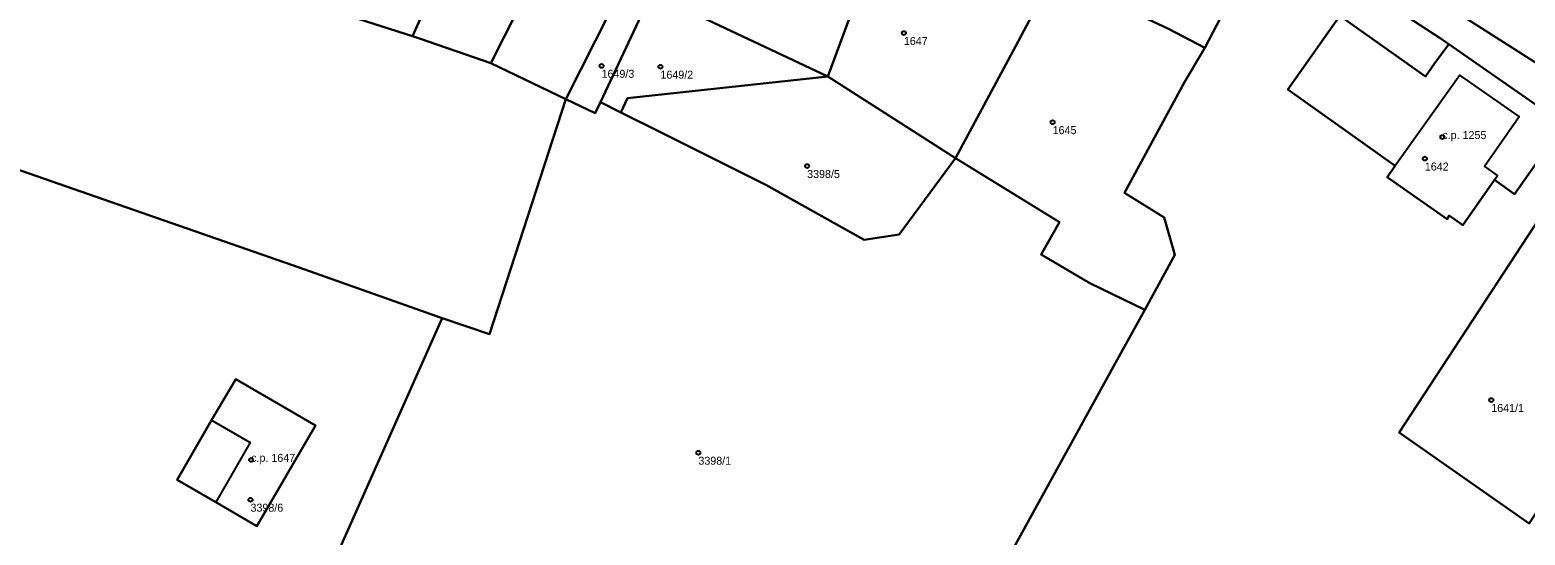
# Model space of a CAD drawing. Extents: x -878211 to -870363, y -1058464 to -1052522.
# Drawn here: x -875179 to -874992.2, y -1055798.3 to -1055735.2 of the extents above; entities that cross this region are included whole.
import ezdxf

# ---------------------------------------------------------------- set-up
doc = ezdxf.new("R2010")
doc.units = 0
for name, color, linetype in [('Definiční body', 7, 'Continuous'), ('Polygon budovy', 7, 'Continuous'), ('Polygon parcely', 7, 'Continuous')]:
    doc.layers.add(name, color=color, linetype=linetype)

msp = doc.modelspace()

# ---------------------------------------------------------------- linework, layer by layer
at = {"layer": 'Definiční body'}
for centre in [(-875069.81, -1055735.57994), (-875107.59, -1055739.67994), (-875100.23, -1055739.78994), (-875051.22, -1055746.71994), (-875002.52, -1055748.56994), (-875081.9, -1055752.19994), (-875004.71, -1055751.26994), (-874996.41, -1055781.43994), (-875151.38, -1055788.90994), (-875095.49, -1055788.02994), (-875151.46, -1055793.89994)]:
    msp.add_circle(centre, 0.25, dxfattribs=at)
at = {"layer": 'Polygon budovy'}
for points in [[(-874999.98, -1055759.57), (-874995.99, -1055753.94), (-874995.62, -1055753.38), (-874997.24, -1055752.2), (-874992.93, -1055746.01), (-875000.34, -1055740.83), (-875000.77, -1055741.44), (-875008.4, -1055752.15), (-875009.4, -1055753.57), (-875001.92, -1055758.84), (-875001.66, -1055758.38)], [(-875156.35, -1055783.95), (-875151.51, -1055786.75), (-875155.81, -1055794.19), (-875150.67, -1055797.18), (-875143.33, -1055784.6), (-875153.28, -1055778.83)]]:
    msp.add_lwpolyline(points, close=True, dxfattribs=at)
at = {"layer": 'Polygon parcely'}
for points in [[(-875193.17, -1055648.96), (-875173.49, -1055660), (-875153.38, -1055669.51), (-875137.76, -1055676.41), (-875133.15, -1055678.4), (-875122.34, -1055683.05), (-875113, -1055686.64), (-875110.53, -1055687.59), (-875104.71, -1055689.94), (-875099.11, -1055692.04), (-875087.09, -1055696.62), (-875065.73, -1055704.25), (-875043.89, -1055713.74), (-875043.4, -1055713.95), (-875024.01, -1055722.34), (-875023.64, -1055722.58), (-875022.38, -1055719.88), (-875020.1, -1055721), (-875015.84, -1055723.58), (-874999.93, -1055733.52), (-874985.59, -1055742.63)], [(-874987.34, -1055746.96), (-874993.52, -1055755.69), (-874995.99, -1055753.94), (-874999.98, -1055759.57), (-875001.66, -1055758.38), (-875001.92, -1055758.84), (-875009.4, -1055753.57), (-875008.4, -1055752.15), (-875021.81, -1055742.63), (-875015.35, -1055733.42), (-875004.61, -1055741.02), (-875003.51, -1055739.39), (-875001.7, -1055736.95), (-875002.55, -1055736.4), (-875023.64, -1055722.58)], [(-875029.75, -1055732.71), (-875032.2, -1055737.41), (-875034.76, -1055741.72), (-875042.22, -1055755.55), (-875037.29, -1055758.62), (-875035.93, -1055763.28), (-875039.71, -1055770.15), (-875043.16, -1055776.41), (-875058.41, -1055804.11)], [(-875058.41, -1055804.11), (-875043.16, -1055776.41), (-875039.71, -1055770.15), (-875046.58, -1055766.82), (-875052.66, -1055763.23), (-875050.37, -1055759.21), (-875063.36, -1055751.2), (-875070.39, -1055760.77), (-875074.79, -1055761.43), (-875087.05, -1055754.55), (-875100.15, -1055747.99), (-875105.17, -1055745.5), (-875107.74, -1055744.22), (-875108.38, -1055745.58), (-875112.04, -1055743.84), (-875121.59, -1055773.22), (-875127.49, -1055771.2), (-875142.64, -1055805.18)], [(-874991.69, -1055796.85), (-875007.9, -1055785.5), (-874984.14, -1055749.16)]]:
    msp.add_lwpolyline(points, dxfattribs=at)
for points in [[(-875114.99, -1055699.97), (-875112.46, -1055692.85), (-875110.53, -1055687.59), (-875113, -1055686.64), (-875126.29, -1055717.6), (-875146.14, -1055709.56), (-875146.93, -1055711.46), (-875154.09, -1055728.63), (-875131.21, -1055735.95), (-875121.21, -1055713.81), (-875116.86, -1055704.19)], [(-875121.43, -1055739.36), (-875130.2, -1055736.3), (-875131.21, -1055735.95), (-875154.09, -1055728.63), (-875174.63, -1055720.92), (-875203.12, -1055709.95), (-875224.29, -1055701.48), (-875240.18, -1055695.58), (-875243.1, -1055700.99), (-875273.58, -1055762.17), (-875272.31, -1055762.21), (-875267.1, -1055751.22), (-875251.72, -1055719.96), (-875202.73, -1055744.2), (-875198.37, -1055745.46), (-875196.14, -1055746.77), (-875194.25, -1055747.89), (-875145.37, -1055764.86), (-875127.49, -1055771.2), (-875121.59, -1055773.22), (-875112.04, -1055743.84)], [(-875087.09, -1055696.62), (-875096.53, -1055712.85), (-875101.41, -1055722.23), (-875104.64, -1055729.15), (-875101.33, -1055730.58), (-875079.32, -1055741), (-875065.73, -1055704.25)], [(-875056.19, -1055725.68), (-875056.34, -1055726.09), (-875062.98, -1055722.99), (-875063.14, -1055723.35), (-875066.7, -1055721.74), (-875062.6, -1055712.84), (-875056.41, -1055715.84), (-875055.96, -1055714.95), (-875052.1, -1055716.76), (-875054.11, -1055721.12), (-875048.86, -1055723.61), (-875043.89, -1055713.74), (-875065.73, -1055704.25), (-875079.32, -1055741), (-875063.36, -1055751.2), (-875055.87, -1055737.25), (-875051.01, -1055728.12)], [(-875121.43, -1055739.36), (-875105.95, -1055708.7), (-875113.83, -1055705.55), (-875118.2, -1055715.17), (-875121.21, -1055713.81), (-875131.21, -1055735.95), (-875130.2, -1055736.3)], [(-875121.43, -1055739.36), (-875112.04, -1055743.84), (-875104.64, -1055729.15), (-875101.41, -1055722.23), (-875104.39, -1055720.74), (-875099.48, -1055711.29), (-875105.95, -1055708.7)], [(-875046.58, -1055766.82), (-875039.71, -1055770.15), (-875035.93, -1055763.28), (-875037.29, -1055758.62), (-875042.22, -1055755.55), (-875034.76, -1055741.72), (-875032.2, -1055737.41), (-875036.73, -1055735.04), (-875046.69, -1055730.36), (-875042.19, -1055721.24), (-875032.25, -1055726.02), (-875034.27, -1055730.27), (-875029.75, -1055732.71), (-875024.01, -1055722.34), (-875043.4, -1055713.95), (-875043.89, -1055713.74), (-875048.86, -1055723.61), (-875051.01, -1055728.12), (-875055.87, -1055737.25), (-875063.36, -1055751.2), (-875050.37, -1055759.21), (-875052.66, -1055763.23)], [(-874927.92, -1055789.28), (-874924.67, -1055784.84), (-874942.1, -1055772.01), (-874961.04, -1055758.78), (-874985.59, -1055742.63), (-874999.93, -1055733.52), (-875015.84, -1055723.58), (-875020.1, -1055721), (-875022.38, -1055719.88), (-875023.64, -1055722.58), (-875002.55, -1055736.4), (-875001.7, -1055736.95), (-874987.34, -1055746.96), (-874984.14, -1055749.16), (-874968.55, -1055759.91), (-874955.36, -1055769.09), (-874952.22, -1055771.1), (-874950.72, -1055772.07), (-874931.26, -1055786.81)], [(-875032.2, -1055737.41), (-875029.75, -1055732.71), (-875034.27, -1055730.27), (-875032.25, -1055726.02), (-875042.19, -1055721.24), (-875046.69, -1055730.36), (-875036.73, -1055735.04)], [(-875112.04, -1055743.84), (-875108.38, -1055745.58), (-875107.74, -1055744.22), (-875101.33, -1055730.58), (-875104.64, -1055729.15)], [(-875107.74, -1055744.22), (-875105.17, -1055745.5), (-875104.33, -1055743.73), (-875079.32, -1055741), (-875101.33, -1055730.58)], [(-874987.34, -1055746.96), (-875001.7, -1055736.95), (-875003.51, -1055739.39), (-875004.61, -1055741.02), (-875015.35, -1055733.42), (-875021.81, -1055742.63), (-875008.4, -1055752.15), (-875009.4, -1055753.57), (-875001.92, -1055758.84), (-875001.66, -1055758.38), (-874999.98, -1055759.57), (-874995.99, -1055753.94), (-874993.52, -1055755.69)], [(-875063.36, -1055751.2), (-875079.32, -1055741), (-875104.33, -1055743.73), (-875105.17, -1055745.5), (-875100.15, -1055747.99), (-875087.05, -1055754.55), (-875074.79, -1055761.43), (-875070.39, -1055760.77)], [(-875196.14, -1055746.77), (-875221.44, -1055796.34), (-875211.93, -1055805.36), (-875193.1, -1055818.96), (-875183.5, -1055824.34), (-875175.98, -1055818.69), (-875173.6, -1055817.07), (-875152.31, -1055804.41), (-875142.64, -1055805.18), (-875127.49, -1055771.2), (-875145.37, -1055764.86), (-875194.25, -1055747.89)], [(-874976.83, -1055772.3), (-874976.1, -1055770.83), (-874968.55, -1055759.91), (-874984.14, -1055749.16), (-875007.9, -1055785.5), (-874991.69, -1055796.85), (-874980.45, -1055779.77), (-874984.41, -1055776.8), (-874979.83, -1055770.12)], [(-875150.67, -1055797.18), (-875143.33, -1055784.6), (-875153.28, -1055778.83), (-875156.35, -1055783.95), (-875160.62, -1055791.41), (-875155.81, -1055794.19)], [(-875150.67, -1055797.18), (-875155.81, -1055794.19), (-875160.62, -1055791.41), (-875156.35, -1055783.95), (-875153.28, -1055778.83), (-875143.33, -1055784.6)]]:
    msp.add_lwpolyline(points, close=True, dxfattribs=at)

# ---------------------------------------------------------------- texts
at = {"layer": 'Definiční body'}
for s, p in [('1647', (-875069.81, -1055737.069)), ('1649/3', (-875107.59, -1055741.169)), ('1649/2', (-875100.23, -1055741.279)), ('1645', (-875051.22, -1055748.209)), ('c.p. 1255', (-875002.52, -1055748.82)), ('1642', (-875004.71, -1055752.759)), ('3398/5', (-875081.9, -1055753.689)), ('1641/1', (-874996.41, -1055782.929)), ('c.p. 1647', (-875151.38, -1055789.159)), ('3398/1', (-875095.49, -1055789.519)), ('3398/6', (-875151.46, -1055795.389))]:
    msp.add_text(s, height=0.999996, dxfattribs=at).set_placement(p)

doc.saveas('drawing.dxf')
